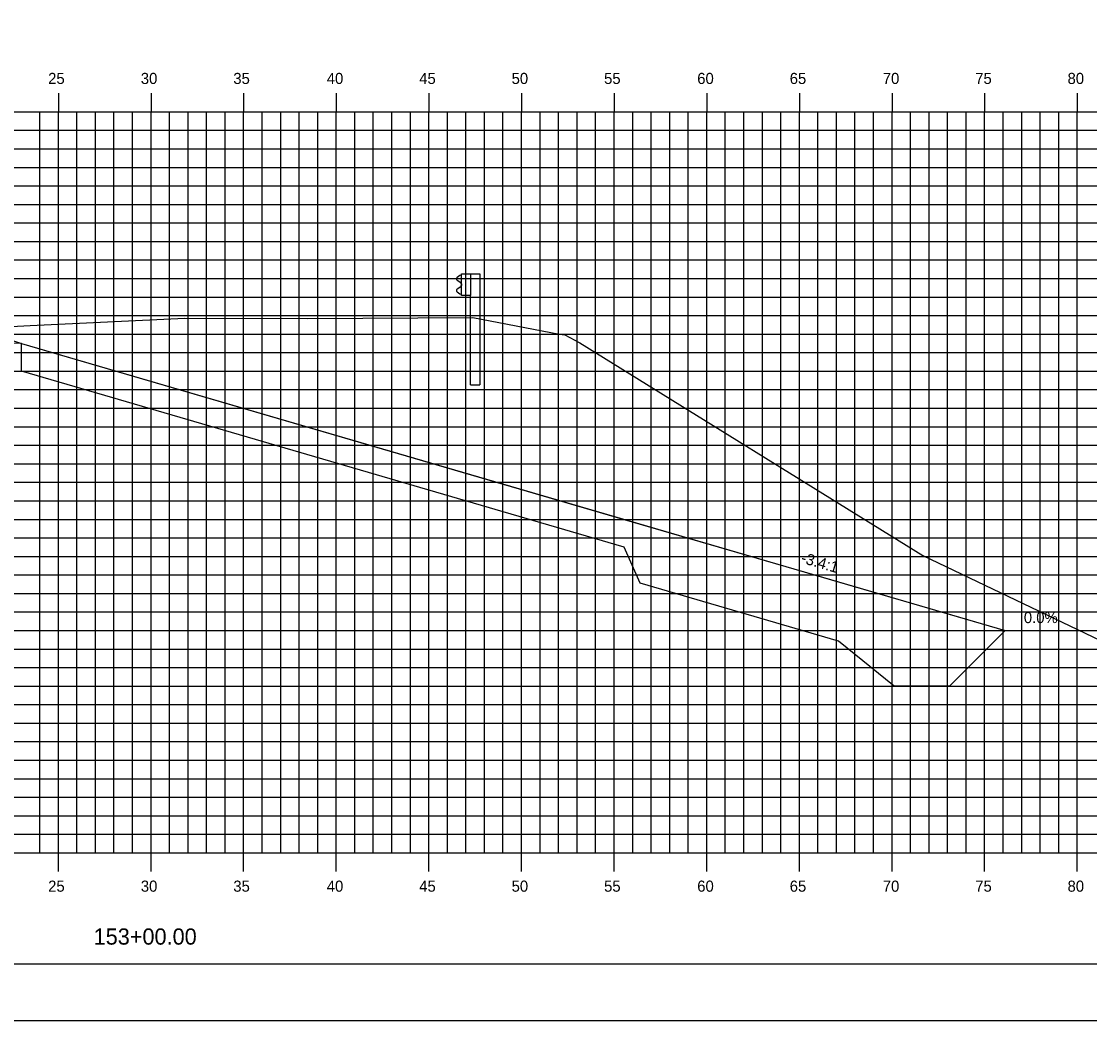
# Model space of a CAD drawing. Extents: x 850598 to 870284, y 366541 to 366651.
# Drawn here: x 852004.4 to 852062.1, y 366541.2 to 366595.1 of the extents above; entities that cross this region are included whole.
import ezdxf

# ---------------------------------------------------------------- set-up
doc = ezdxf.new("R2010")
doc.units = 0
for name, color, linetype in [('ANNOTATION', 7, 'Continuous'), ('BORDER', 7, 'Continuous'), ('D_Drainage_RipRap', 7, 'Continuous'), ('D_Roadway_Centerline', 7, 'Continuous'), ('D_Roadway_SlopeLines', 7, 'Continuous'), ('D_Roadway_SubGrade', 7, 'Continuous'), ('H_V ANNOTATION', 7, 'Continuous'), ('MAJOR', 7, 'Continuous'), ('MINOR', 7, 'Continuous'), ('PLOT BOUNDARY', 7, 'Continuous'), ('S_Guardrail_Beam', 7, 'Continuous'), ('S_Roadway_Centerline', 7, 'Continuous')]:
    doc.layers.add(name, color=color, linetype=linetype)

msp = doc.modelspace()

# ---------------------------------------------------------------- linework, layer by layer
at = {"layer": 'BORDER'}
msp.add_line((851936.436, 366544.225), (852096.436, 366544.225), dxfattribs=at)
at = {"layer": 'D_Drainage_RipRap'}
msp.add_lwpolyline([(852036.979, 366568.225), (852047.686, 366565.102), (852057.548, 366562.225), (852054.548, 366559.225), (852051.548, 366559.225), (852048.548, 366561.652), (852037.841, 366564.775), (852036.979, 366566.725), (852004.436, 366576.218), (852004.436, 366577.718)], close=True, dxfattribs=at)
at = {"layer": 'D_Roadway_Centerline'}
msp.add_lwpolyline([(851950.822, 366574.634), (851956.436, 366576.505), (851960.238, 366577.772), (851966.436, 366579.838), (851970.436, 366580.078), (851981.436, 366580.408), (851992.436, 366580.078), (851996.436, 366579.838), (851998.436, 366579.718), (852004.436, 366577.718), (852036.979, 366568.225), (852047.686, 366565.102), (852057.548, 366562.225), (852061.548, 366562.225)], dxfattribs=at)
at = {"layer": 'D_Roadway_SlopeLines'}
msp.add_lwpolyline([(852004.436, 366577.718), (852057.548, 366562.225), (852057.548, 366562.225)], dxfattribs=at)
at = {"layer": 'D_Roadway_SubGrade'}
msp.add_lwpolyline([(851992.436, 366579.578), (851993.436, 366579.518), (851993.436, 366579.768), (851998.436, 366579.468), (851998.436, 366579.718), (852004.436, 366577.718), (851992.436, 366578.078)], close=True, dxfattribs=at)
at = {"layer": 'MAJOR'}
for p, q in [((852006.436, 366591.227), (852006.436, 366590.225)), ((852006.436, 366591.227), (852006.436, 366590.225)), ((852011.436, 366591.227), (852011.436, 366590.225)), ((852011.436, 366591.227), (852011.436, 366590.225)), ((852016.436, 366591.227), (852016.436, 366590.225)), ((852016.436, 366591.227), (852016.436, 366590.225)), ((852021.436, 366591.227), (852021.436, 366590.225)), ((852021.436, 366591.227), (852021.436, 366590.225)), ((852026.436, 366591.227), (852026.436, 366590.225)), ((852026.436, 366591.227), (852026.436, 366590.225)), ((852031.436, 366591.227), (852031.436, 366590.225)), ((852031.436, 366591.227), (852031.436, 366590.225)), ((852036.436, 366591.227), (852036.436, 366590.225)), ((852036.436, 366591.227), (852036.436, 366590.225)), ((852041.436, 366591.227), (852041.436, 366590.225)), ((852041.436, 366591.227), (852041.436, 366590.225)), ((852046.436, 366591.227), (852046.436, 366590.225)), ((852046.436, 366591.227), (852046.436, 366590.225)), ((852051.436, 366591.227), (852051.436, 366590.225)), ((852051.436, 366591.227), (852051.436, 366590.225)), ((852056.436, 366591.227), (852056.436, 366590.225)), ((852056.436, 366591.227), (852056.436, 366590.225)), ((852061.436, 366591.227), (852061.436, 366590.225)), ((852061.436, 366591.227), (852061.436, 366590.225)), ((851941.436, 366590.225), (852081.436, 366590.225)), ((851941.436, 366590.225), (852081.436, 366590.225)), ((851941.436, 366590.225), (852081.436, 366590.225)), ((851941.436, 366590.225), (852081.436, 366590.225)), ((852006.436, 366550.225), (852006.436, 366590.225)), ((852006.436, 366550.225), (852006.436, 366590.225)), ((852011.436, 366550.225), (852011.436, 366590.225)), ((852011.436, 366550.225), (852011.436, 366590.225)), ((852016.436, 366550.225), (852016.436, 366590.225)), ((852016.436, 366550.225), (852016.436, 366590.225)), ((852021.436, 366550.225), (852021.436, 366590.225)), ((852021.436, 366550.225), (852021.436, 366590.225)), ((852026.436, 366550.225), (852026.436, 366590.225)), ((852026.436, 366550.225), (852026.436, 366590.225)), ((852031.436, 366550.225), (852031.436, 366590.225)), ((852031.436, 366550.225), (852031.436, 366590.225)), ((852036.436, 366550.225), (852036.436, 366590.225)), ((852036.436, 366550.225), (852036.436, 366590.225)), ((852041.436, 366550.225), (852041.436, 366590.225)), ((852041.436, 366550.225), (852041.436, 366590.225)), ((852046.436, 366550.225), (852046.436, 366590.225)), ((852046.436, 366550.225), (852046.436, 366590.225)), ((852051.436, 366550.225), (852051.436, 366590.225)), ((852051.436, 366550.225), (852051.436, 366590.225)), ((852056.436, 366550.225), (852056.436, 366590.225)), ((852056.436, 366550.225), (852056.436, 366590.225)), ((852061.436, 366550.225), (852061.436, 366590.225)), ((852061.436, 366550.225), (852061.436, 366590.225)), ((851941.436, 366585.225), (852081.436, 366585.225)), ((851941.436, 366585.225), (852081.436, 366585.225)), ((851941.436, 366580.225), (852081.436, 366580.225)), ((851941.436, 366580.225), (852081.436, 366580.225)), ((851941.436, 366575.225), (852081.436, 366575.225)), ((851941.436, 366575.225), (852081.436, 366575.225)), ((851941.436, 366570.225), (852081.436, 366570.225)), ((851941.436, 366570.225), (852081.436, 366570.225)), ((851941.436, 366565.225), (852081.436, 366565.225)), ((851941.436, 366565.225), (852081.436, 366565.225)), ((851941.436, 366560.225), (852081.436, 366560.225)), ((851941.436, 366560.225), (852081.436, 366560.225)), ((851941.436, 366555.225), (852081.436, 366555.225)), ((851941.436, 366555.225), (852081.436, 366555.225)), ((851941.436, 366550.225), (852081.436, 366550.225)), ((851941.436, 366550.225), (852081.436, 366550.225)), ((851941.436, 366550.225), (852081.436, 366550.225)), ((851941.436, 366550.225), (852081.436, 366550.225)), ((852006.436, 366549.223), (852006.436, 366550.225)), ((852006.436, 366549.223), (852006.436, 366550.225)), ((852011.436, 366549.223), (852011.436, 366550.225)), ((852011.436, 366549.223), (852011.436, 366550.225)), ((852016.436, 366549.223), (852016.436, 366550.225)), ((852016.436, 366549.223), (852016.436, 366550.225)), ((852021.436, 366549.223), (852021.436, 366550.225)), ((852021.436, 366549.223), (852021.436, 366550.225)), ((852026.436, 366549.223), (852026.436, 366550.225)), ((852026.436, 366549.223), (852026.436, 366550.225)), ((852031.436, 366549.223), (852031.436, 366550.225)), ((852031.436, 366549.223), (852031.436, 366550.225)), ((852036.436, 366549.223), (852036.436, 366550.225)), ((852036.436, 366549.223), (852036.436, 366550.225)), ((852041.436, 366549.223), (852041.436, 366550.225)), ((852041.436, 366549.223), (852041.436, 366550.225)), ((852046.436, 366549.223), (852046.436, 366550.225)), ((852046.436, 366549.223), (852046.436, 366550.225)), ((852051.436, 366549.223), (852051.436, 366550.225)), ((852051.436, 366549.223), (852051.436, 366550.225)), ((852056.436, 366549.223), (852056.436, 366550.225)), ((852056.436, 366549.223), (852056.436, 366550.225)), ((852061.436, 366549.223), (852061.436, 366550.225)), ((852061.436, 366549.223), (852061.436, 366550.225))]:
    msp.add_line(p, q, dxfattribs=at)
at = {"layer": 'MINOR'}
for p, q in [((852005.436, 366550.225), (852005.436, 366590.225)), ((852005.436, 366550.225), (852005.436, 366590.225)), ((852007.436, 366550.225), (852007.436, 366590.225)), ((852007.436, 366550.225), (852007.436, 366590.225)), ((852008.436, 366550.225), (852008.436, 366590.225)), ((852008.436, 366550.225), (852008.436, 366590.225)), ((852009.436, 366550.225), (852009.436, 366590.225)), ((852009.436, 366550.225), (852009.436, 366590.225)), ((852010.436, 366550.225), (852010.436, 366590.225)), ((852010.436, 366550.225), (852010.436, 366590.225)), ((852012.436, 366550.225), (852012.436, 366590.225)), ((852012.436, 366550.225), (852012.436, 366590.225)), ((852013.436, 366550.225), (852013.436, 366590.225)), ((852013.436, 366550.225), (852013.436, 366590.225)), ((852014.436, 366550.225), (852014.436, 366590.225)), ((852014.436, 366550.225), (852014.436, 366590.225)), ((852015.436, 366550.225), (852015.436, 366590.225)), ((852015.436, 366550.225), (852015.436, 366590.225)), ((852017.436, 366550.225), (852017.436, 366590.225)), ((852017.436, 366550.225), (852017.436, 366590.225)), ((852018.436, 366550.225), (852018.436, 366590.225)), ((852018.436, 366550.225), (852018.436, 366590.225)), ((852019.436, 366550.225), (852019.436, 366590.225)), ((852019.436, 366550.225), (852019.436, 366590.225)), ((852020.436, 366550.225), (852020.436, 366590.225)), ((852020.436, 366550.225), (852020.436, 366590.225)), ((852022.436, 366550.225), (852022.436, 366590.225)), ((852022.436, 366550.225), (852022.436, 366590.225)), ((852023.436, 366550.225), (852023.436, 366590.225)), ((852023.436, 366550.225), (852023.436, 366590.225)), ((852024.436, 366550.225), (852024.436, 366590.225)), ((852024.436, 366550.225), (852024.436, 366590.225)), ((852025.436, 366550.225), (852025.436, 366590.225)), ((852025.436, 366550.225), (852025.436, 366590.225)), ((852027.436, 366550.225), (852027.436, 366590.225)), ((852027.436, 366550.225), (852027.436, 366590.225)), ((852028.436, 366550.225), (852028.436, 366590.225)), ((852028.436, 366550.225), (852028.436, 366590.225)), ((852029.436, 366550.225), (852029.436, 366590.225)), ((852029.436, 366550.225), (852029.436, 366590.225)), ((852030.436, 366550.225), (852030.436, 366590.225)), ((852030.436, 366550.225), (852030.436, 366590.225)), ((852032.436, 366550.225), (852032.436, 366590.225)), ((852032.436, 366550.225), (852032.436, 366590.225)), ((852033.436, 366550.225), (852033.436, 366590.225)), ((852033.436, 366550.225), (852033.436, 366590.225)), ((852034.436, 366550.225), (852034.436, 366590.225)), ((852034.436, 366550.225), (852034.436, 366590.225)), ((852035.436, 366550.225), (852035.436, 366590.225)), ((852035.436, 366550.225), (852035.436, 366590.225)), ((852037.436, 366550.225), (852037.436, 366590.225)), ((852037.436, 366550.225), (852037.436, 366590.225)), ((852038.436, 366550.225), (852038.436, 366590.225)), ((852038.436, 366550.225), (852038.436, 366590.225)), ((852039.436, 366550.225), (852039.436, 366590.225)), ((852039.436, 366550.225), (852039.436, 366590.225)), ((852040.436, 366550.225), (852040.436, 366590.225)), ((852040.436, 366550.225), (852040.436, 366590.225)), ((852042.436, 366550.225), (852042.436, 366590.225)), ((852042.436, 366550.225), (852042.436, 366590.225)), ((852043.436, 366550.225), (852043.436, 366590.225)), ((852043.436, 366550.225), (852043.436, 366590.225)), ((852044.436, 366550.225), (852044.436, 366590.225)), ((852044.436, 366550.225), (852044.436, 366590.225)), ((852045.436, 366550.225), (852045.436, 366590.225)), ((852045.436, 366550.225), (852045.436, 366590.225)), ((852047.436, 366550.225), (852047.436, 366590.225)), ((852047.436, 366550.225), (852047.436, 366590.225)), ((852048.436, 366550.225), (852048.436, 366590.225)), ((852048.436, 366550.225), (852048.436, 366590.225)), ((852049.436, 366550.225), (852049.436, 366590.225)), ((852049.436, 366550.225), (852049.436, 366590.225)), ((852050.436, 366550.225), (852050.436, 366590.225)), ((852050.436, 366550.225), (852050.436, 366590.225)), ((852052.436, 366550.225), (852052.436, 366590.225)), ((852052.436, 366550.225), (852052.436, 366590.225)), ((852053.436, 366550.225), (852053.436, 366590.225)), ((852053.436, 366550.225), (852053.436, 366590.225)), ((852054.436, 366550.225), (852054.436, 366590.225)), ((852054.436, 366550.225), (852054.436, 366590.225)), ((852055.436, 366550.225), (852055.436, 366590.225)), ((852055.436, 366550.225), (852055.436, 366590.225)), ((852057.436, 366550.225), (852057.436, 366590.225)), ((852057.436, 366550.225), (852057.436, 366590.225)), ((852058.436, 366550.225), (852058.436, 366590.225)), ((852058.436, 366550.225), (852058.436, 366590.225)), ((852059.436, 366550.225), (852059.436, 366590.225)), ((852059.436, 366550.225), (852059.436, 366590.225)), ((852060.436, 366550.225), (852060.436, 366590.225)), ((852060.436, 366550.225), (852060.436, 366590.225)), ((851941.436, 366589.225), (852081.436, 366589.225)), ((851941.436, 366589.225), (852081.436, 366589.225)), ((851941.436, 366588.225), (852081.436, 366588.225)), ((851941.436, 366588.225), (852081.436, 366588.225)), ((851941.436, 366587.225), (852081.436, 366587.225)), ((851941.436, 366587.225), (852081.436, 366587.225)), ((851941.436, 366586.225), (852081.436, 366586.225)), ((851941.436, 366586.225), (852081.436, 366586.225)), ((851941.436, 366584.225), (852081.436, 366584.225)), ((851941.436, 366584.225), (852081.436, 366584.225)), ((851941.436, 366583.225), (852081.436, 366583.225)), ((851941.436, 366583.225), (852081.436, 366583.225)), ((851941.436, 366582.225), (852081.436, 366582.225)), ((851941.436, 366582.225), (852081.436, 366582.225)), ((851941.436, 366581.225), (852081.436, 366581.225)), ((851941.436, 366581.225), (852081.436, 366581.225)), ((851941.436, 366579.225), (852081.436, 366579.225)), ((851941.436, 366579.225), (852081.436, 366579.225)), ((851941.436, 366578.225), (852081.436, 366578.225)), ((851941.436, 366578.225), (852081.436, 366578.225)), ((851941.436, 366577.225), (852081.436, 366577.225)), ((851941.436, 366577.225), (852081.436, 366577.225)), ((851941.436, 366576.225), (852081.436, 366576.225)), ((851941.436, 366576.225), (852081.436, 366576.225)), ((851941.436, 366574.225), (852081.436, 366574.225)), ((851941.436, 366574.225), (852081.436, 366574.225)), ((851941.436, 366573.225), (852081.436, 366573.225)), ((851941.436, 366573.225), (852081.436, 366573.225)), ((851941.436, 366572.225), (852081.436, 366572.225)), ((851941.436, 366572.225), (852081.436, 366572.225)), ((851941.436, 366571.225), (852081.436, 366571.225)), ((851941.436, 366571.225), (852081.436, 366571.225)), ((851941.436, 366569.225), (852081.436, 366569.225)), ((851941.436, 366569.225), (852081.436, 366569.225)), ((851941.436, 366568.225), (852081.436, 366568.225)), ((851941.436, 366568.225), (852081.436, 366568.225)), ((851941.436, 366567.225), (852081.436, 366567.225)), ((851941.436, 366567.225), (852081.436, 366567.225)), ((851941.436, 366566.225), (852081.436, 366566.225)), ((851941.436, 366566.225), (852081.436, 366566.225)), ((851941.436, 366564.225), (852081.436, 366564.225)), ((851941.436, 366564.225), (852081.436, 366564.225)), ((851941.436, 366563.225), (852081.436, 366563.225)), ((851941.436, 366563.225), (852081.436, 366563.225)), ((851941.436, 366562.225), (852081.436, 366562.225)), ((851941.436, 366562.225), (852081.436, 366562.225)), ((851941.436, 366561.225), (852081.436, 366561.225)), ((851941.436, 366561.225), (852081.436, 366561.225)), ((851941.436, 366559.225), (852081.436, 366559.225)), ((851941.436, 366559.225), (852081.436, 366559.225)), ((851941.436, 366558.225), (852081.436, 366558.225)), ((851941.436, 366558.225), (852081.436, 366558.225)), ((851941.436, 366557.225), (852081.436, 366557.225)), ((851941.436, 366557.225), (852081.436, 366557.225)), ((851941.436, 366556.225), (852081.436, 366556.225)), ((851941.436, 366556.225), (852081.436, 366556.225)), ((851941.436, 366554.225), (852081.436, 366554.225)), ((851941.436, 366554.225), (852081.436, 366554.225)), ((851941.436, 366553.225), (852081.436, 366553.225)), ((851941.436, 366553.225), (852081.436, 366553.225)), ((851941.436, 366552.225), (852081.436, 366552.225)), ((851941.436, 366552.225), (852081.436, 366552.225)), ((851941.436, 366551.225), (852081.436, 366551.225)), ((851941.436, 366551.225), (852081.436, 366551.225))]:
    msp.add_line(p, q, dxfattribs=at)
at = {"layer": 'PLOT BOUNDARY'}
msp.add_lwpolyline([(851928.343, 366541.166), (852098.343, 366541.166), (852098.343, 366651.166), (851928.343, 366651.166)], close=True, dxfattribs=at)
at = {"layer": 'S_Guardrail_Beam'}
for p, q in [((852028.101, 366581.383), (852027.957, 366581.283)), ((852027.957, 366581.14), (852028.153, 366581.004)), ((852028.2, 366581.404), (852028.118, 366581.39)), ((852028.187, 366580.94), (852028.187, 366580.849)), ((852028.2, 366581.477), (852028.689, 366581.477)), ((852028.2, 366580.311), (852028.2, 366581.477)), ((852028.689, 366581.477), (852029.181, 366581.477)), ((852028.689, 366581.477), (852028.689, 366580.311)), ((852029.181, 366581.477), (852029.181, 366575.477)), ((852028.153, 366580.784), (852027.957, 366580.648)), ((852027.957, 366580.505), (852028.101, 366580.405)), ((852028.118, 366580.398), (852028.2, 366580.384)), ((852028.689, 366580.311), (852028.2, 366580.311)), ((852028.689, 366575.477), (852028.689, 366580.311)), ((852028.689, 366575.477), (852029.181, 366575.477))]:
    msp.add_line(p, q, dxfattribs=at)
for centre, major_axis, start_param, end_param in [((852028.008, 366581.212), (-0.0877, 0), 5.323254, 7.243116), ((852028.125, 366581.349), (-0.0417, 0), 4.886922, 5.323254), ((852028.108, 366580.94), (0.0789, 0), 0, 0.959931), ((852028.008, 366580.576), (-0.0877, 0), 5.323254, 7.243116), ((852028.125, 366580.439), (-0.0417, 0), 0.959931, 1.396263), ((852028.108, 366580.849), (0.0789, 0), 5.323254, 6.283185)]:
    msp.add_ellipse(centre, major_axis=major_axis, ratio=0.995501, start_param=start_param, end_param=end_param, dxfattribs=at)
at = {"layer": 'S_Roadway_Centerline'}
msp.add_lwpolyline([(851941.436, 366574.453), (851943.321, 366574.423), (851946.536, 366574.46), (851980.858, 366575.849), (851982.939, 366576.064), (851991.913, 366577.55), (851993.793, 366577.81), (851998.411, 366578.342), (852004.903, 366578.693), (852013.263, 366579.078), (852019.907, 366579.067), (852028.804, 366579.117), (852033.48, 366578.227), (852033.768, 366578.181), (852034.58, 366577.752), (852053.095, 366566.266), (852062.688, 366561.68), (852072.092, 366556.736), (852081.436, 366555.981)], dxfattribs=at)

# ---------------------------------------------------------------- texts
at = {"layer": 'ANNOTATION'}
msp.add_text('-3.4:1', height=0.6, rotation=343.73784, dxfattribs=at).set_placement((852046.479, 366565.896))
msp.add_text('0.0%', height=0.6, dxfattribs=at).set_placement((852058.553, 366562.625))
at = {"layer": 'H_V ANNOTATION'}
for s, height, p in [('25', 0.6, (852005.882, 366591.725)), ('30', 0.6, (852010.885, 366591.725)), ('35', 0.6, (852015.877, 366591.725)), ('40', 0.6, (852020.922, 366591.725)), ('45', 0.6, (852025.914, 366591.725)), ('50', 0.6, (852030.901, 366591.725)), ('55', 0.6, (852035.893, 366591.725)), ('60', 0.6, (852040.922, 366591.725)), ('65', 0.6, (852045.914, 366591.725)), ('70', 0.6, (852050.938, 366591.725)), ('75', 0.6, (852055.93, 366591.725)), ('80', 0.6, (852060.912, 366591.725)), ('25', 0.6, (852005.882, 366548.125)), ('30', 0.6, (852010.885, 366548.125)), ('35', 0.6, (852015.877, 366548.125)), ('40', 0.6, (852020.922, 366548.125)), ('45', 0.6, (852025.914, 366548.125)), ('50', 0.6, (852030.901, 366548.125)), ('55', 0.6, (852035.893, 366548.125)), ('60', 0.6, (852040.922, 366548.125)), ('65', 0.6, (852045.914, 366548.125)), ('70', 0.6, (852050.938, 366548.125)), ('75', 0.6, (852055.93, 366548.125)), ('80', 0.6, (852060.912, 366548.125)), ('153+00.00', 0.875, (852008.338, 366545.268))]:
    msp.add_text(s, height=height, dxfattribs=at).set_placement(p)
at = {"layer": 'S_Roadway_Centerline'}
for s, p in [('C', (852013.258, 366579.078)), ('L', (852013.263, 366579.071))]:
    msp.add_text(s, height=0.0146, dxfattribs=at).set_placement(p)

doc.saveas('drawing.dxf')
